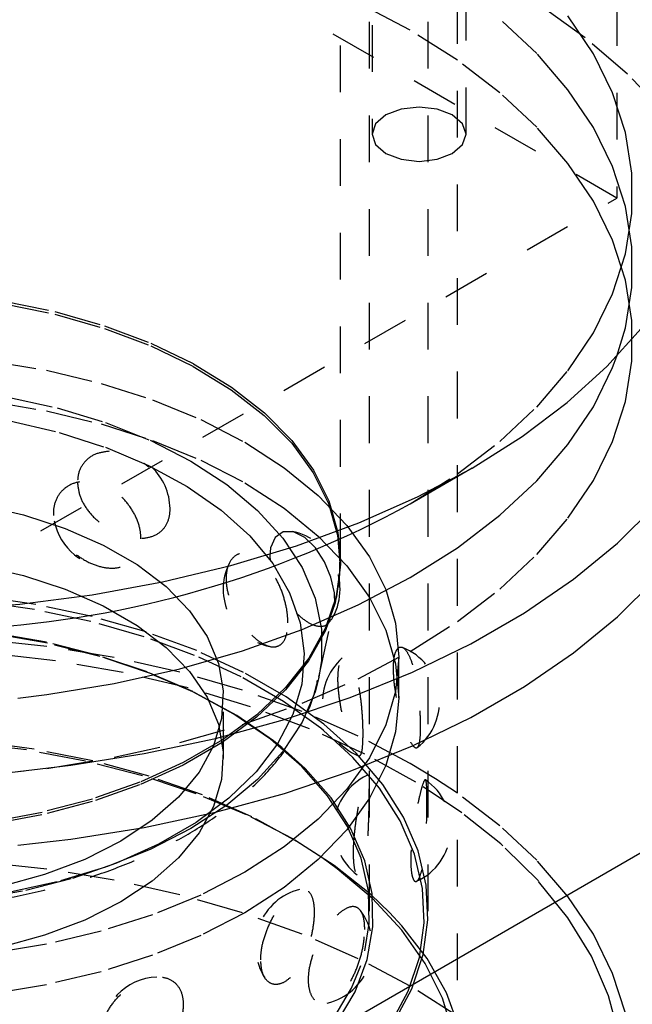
# Model space of a CAD drawing. Header units: inches. Extents: x 1907 to 2452, y -210 to -54.
# Tile 476 of 656: x 2007.3 to 2008.61, y -200.56 to -198.46. Entities that reach past the tile are written whole.
import ezdxf

# ---------------------------------------------------------------- set-up
doc = ezdxf.new("R2010")
doc.units = ezdxf.units.IN
doc.header["$LTSCALE"] = 0.5
doc.header["$MEASUREMENT"] = 0
doc.linetypes.add('HIDDEN', pattern=[0.225, 0.15, -0.075])
doc.layers.add('SID-M-H', color=4, linetype='HIDDEN')
doc.layers.add('SID-M-S', color=105, linetype='Continuous')

msp = doc.modelspace()

# ---------------------------------------------------------------- linework, layer by layer
at = {"layer": 'SID-M-H'}
for p, q in [((2008.04564, -200.36082), (2008.04564, -196.08683)), ((2007.98314, -199.61138), (2007.98314, -196.2941)), ((2008.23314, -200.70815), (2008.23314, -196.30087)), ((2008.17064, -200.36082), (2008.17064, -196.52447)), ((2008.05083, -197.06788), (2008.05083, -198.70096)), ((2008.25183, -198.70096), (2008.25183, -197.06788)), ((2008.57413, -197.61246), (2008.57413, -198.83728)), ((2008.57413, -198.83728), (2007.15991, -198.02087)), ((2008.13219, -198.4791), (2008.02126, -198.42073)), ((2008.50618, -198.49492), (2008.40412, -198.42173)), ((2008.5239, -198.52913), (2008.46968, -198.44833)), ((2008.40277, -198.52836), (2008.32376, -198.45469)), ((2008.23331, -198.54314), (2008.13219, -198.4791)), ((2008.59697, -198.5729), (2008.50618, -198.49492)), ((2008.46968, -198.60593), (2008.40277, -198.52836)), ((2008.56498, -198.61247), (2008.5239, -198.52913)), ((2008.32376, -198.61228), (2008.23331, -198.54314)), ((2008.67581, -198.6551), (2008.59697, -198.5729)), ((2008.40277, -198.68595), (2008.32376, -198.61228)), ((2008.5239, -198.68672), (2008.46968, -198.60593)), ((2008.59256, -198.69765), (2008.56498, -198.61247)), ((2008.08027, -198.65994), (2008.05848, -198.67876)), ((2008.11287, -198.64736), (2008.08027, -198.65994)), ((2008.15133, -198.64294), (2008.11287, -198.64736)), ((2008.18979, -198.64736), (2008.15133, -198.64294)), ((2008.2224, -198.65994), (2008.18979, -198.64736)), ((2008.24418, -198.67876), (2008.2224, -198.65994)), ((2008.05848, -198.67876), (2008.05083, -198.70096)), ((2008.25183, -198.70096), (2008.24418, -198.67876)), ((2008.05083, -198.70096), (2008.05848, -198.72316)), ((2008.24418, -198.72316), (2008.25183, -198.70096)), ((2008.46968, -198.76352), (2008.40277, -198.68595)), ((2008.56498, -198.77006), (2008.5239, -198.68672)), ((2008.6064, -198.78392), (2008.59256, -198.69765)), ((2008.05848, -198.72316), (2008.08027, -198.74199)), ((2008.2224, -198.74199), (2008.24418, -198.72316)), ((2008.08027, -198.74199), (2008.11287, -198.75456)), ((2008.18979, -198.75456), (2008.2224, -198.74199)), ((2008.11287, -198.75456), (2008.15133, -198.75898)), ((2008.15133, -198.75898), (2008.18979, -198.75456)), ((2008.5239, -198.84432), (2008.46968, -198.76352)), ((2008.59256, -198.85524), (2008.56498, -198.77006)), ((2008.6064, -198.87057), (2008.6064, -198.78392)), ((1999.02876, -204.3477), (2008.57413, -198.83728)), ((2008.56498, -198.92766), (2008.5239, -198.84432)), ((2008.6064, -198.94152), (2008.59256, -198.85524)), ((2008.59256, -198.95685), (2008.6064, -198.87057)), ((2008.59256, -199.01283), (2008.56498, -198.92766)), ((2008.6064, -199.02817), (2008.6064, -198.94152)), ((2008.56498, -199.04203), (2008.59256, -198.95685)), ((2008.6064, -199.09911), (2008.59256, -199.01283)), ((2008.59256, -199.11444), (2008.6064, -199.02817)), ((2007.26099, -199.05683), (2007.37266, -199.07969)), ((2008.5239, -199.12537), (2008.56498, -199.04203)), ((2007.26082, -199.06274), (2007.37242, -199.08559)), ((2007.37266, -199.07969), (2007.47885, -199.11002)), ((2007.37242, -199.08559), (2007.47856, -199.1159)), ((2008.6064, -199.18576), (2008.6064, -199.09911)), ((2007.47856, -199.1159), (2007.57774, -199.15324)), ((2007.47885, -199.11002), (2007.57809, -199.14738)), ((2008.57434, -199.17517), (2008.59256, -199.11444)), ((2008.46968, -199.20616), (2008.5239, -199.12537)), ((2007.57774, -199.15324), (2007.66857, -199.19709)), ((2007.57809, -199.14738), (2007.66898, -199.19126)), ((2007.23347, -199.18516), (2007.3547, -199.20533)), ((2008.59256, -199.27204), (2008.6064, -199.18576)), ((2007.3547, -199.20533), (2007.47126, -199.2332)), ((2007.66857, -199.19709), (2007.74978, -199.24684)), ((2007.66898, -199.19126), (2007.75024, -199.24104)), ((2008.40277, -199.28373), (2008.46968, -199.20616)), ((2007.47126, -199.2332), (2007.58167, -199.26843)), ((2007.74978, -199.24684), (2007.82023, -199.30178)), ((2007.75024, -199.24104), (2007.82073, -199.29601)), ((2007.26923, -199.26175), (2007.37781, -199.28552)), ((2007.58167, -199.26843), (2007.68456, -199.31057)), ((2007.23347, -199.27172), (2007.3547, -199.29188)), ((2007.3547, -199.29188), (2007.47126, -199.31975)), ((2007.37781, -199.28552), (2007.48064, -199.31668)), ((2008.32376, -199.3574), (2008.40277, -199.28373)), ((2008.56498, -199.35721), (2008.59256, -199.27204)), ((2007.68456, -199.31057), (2007.77863, -199.3591)), ((2007.82023, -199.30178), (2007.87893, -199.36115)), ((2007.82073, -199.29601), (2007.87946, -199.35542)), ((2007.27642, -199.31318), (2007.38173, -199.33781)), ((2007.47126, -199.31975), (2007.58167, -199.35498)), ((2007.48064, -199.31668), (2007.57621, -199.35476)), ((2007.38173, -199.33781), (2007.481, -199.36973)), ((2007.57621, -199.35476), (2007.66313, -199.39921)), ((2007.58167, -199.35498), (2007.68456, -199.39712)), ((2007.481, -199.36973), (2007.57272, -199.40845)), ((2007.77863, -199.3591), (2007.8627, -199.41341)), ((2007.87893, -199.36115), (2007.92505, -199.42411)), ((2007.87946, -199.35542), (2007.92561, -199.41841)), ((2008.23331, -199.42655), (2008.32376, -199.3574)), ((2008.5239, -199.44055), (2008.56498, -199.35721)), ((2007.68456, -199.39712), (2007.77863, -199.44565)), ((2007.57272, -199.40845), (2007.6555, -199.45339)), ((2007.66313, -199.39921), (2007.74014, -199.44939)), ((2007.8627, -199.41341), (2007.9357, -199.4728)), ((2007.92505, -199.42411), (2007.95795, -199.48977)), ((2007.92561, -199.41841), (2007.95853, -199.48412)), ((2008.13237, -199.49047), (2008.23331, -199.42655)), ((2007.6555, -199.45339), (2007.72809, -199.50385)), ((2007.74014, -199.44939), (2007.8061, -199.50456)), ((2007.77863, -199.44565), (2007.8627, -199.49996)), ((2008.46968, -199.52135), (2008.5239, -199.44055)), ((2007.9357, -199.4728), (2007.99673, -199.53654)), ((2007.21002, -199.4922), (2007.30525, -199.51388)), ((2007.8627, -199.49996), (2007.9357, -199.55936)), ((2007.95795, -199.48977), (2007.97717, -199.55722)), ((2007.95853, -199.48412), (2007.97776, -199.55161)), ((2007.30525, -199.51388), (2007.39448, -199.54285)), ((2007.72809, -199.50385), (2007.78939, -199.55908)), ((2007.8061, -199.50456), (2007.86007, -199.56392)), ((2008.40277, -199.59891), (2008.46968, -199.52135)), ((2007.39448, -199.54285), (2007.47604, -199.57855)), ((2007.99673, -199.53654), (2008.04501, -199.60383)), ((2007.78939, -199.55908), (2007.83846, -199.61824)), ((2007.84352, -199.5626), (2007.83379, -199.58446)), ((2007.86077, -199.55058), (2007.84352, -199.5626)), ((2007.86007, -199.56392), (2007.90125, -199.62661)), ((2007.88308, -199.55049), (2007.86077, -199.55058)), ((2007.90719, -199.56251), (2007.88308, -199.55049)), ((2007.92991, -199.58483), (2007.90719, -199.56251)), ((2007.9357, -199.55936), (2007.99673, -199.6231)), ((2007.97717, -199.55722), (2007.98243, -199.62551)), ((2007.97776, -199.55161), (2007.98314, -199.61138)), ((2007.47604, -199.57855), (2007.54842, -199.62034)), ((2007.83379, -199.58446), (2007.83204, -199.60209)), ((2007.94886, -199.61431), (2007.92991, -199.58483)), ((2007.83204, -199.60209), (2007.83323, -199.61097)), ((2008.04501, -199.60383), (2008.07993, -199.67381)), ((2008.32376, -199.67258), (2008.40277, -199.59891)), ((2007.21002, -199.62203), (2007.30525, -199.64371)), ((2007.54842, -199.62034), (2007.61027, -199.66742)), ((2007.83846, -199.61824), (2007.87457, -199.68044)), ((2007.90125, -199.62661), (2007.92904, -199.6917)), ((2007.96257, -199.64736), (2007.94886, -199.61431)), ((2007.98303, -199.61994), (2007.97426, -199.68815)), ((2007.98243, -199.62551), (2007.97474, -199.68889)), ((2007.98314, -199.61138), (2007.98303, -199.61994)), ((2007.99673, -199.6231), (2008.04501, -199.69038)), ((2007.30525, -199.64371), (2007.39448, -199.67268)), ((2007.97029, -199.68055), (2007.96257, -199.64736)), ((2007.61027, -199.66742), (2007.66044, -199.71893)), ((2007.3317, -199.70548), (2007.20692, -199.68757)), ((2007.39448, -199.67268), (2007.47604, -199.70838)), ((2007.87457, -199.68044), (2007.89717, -199.74472)), ((2007.93729, -199.86097), (2007.97474, -199.68889)), ((2007.97426, -199.68815), (2007.95157, -199.75528)), ((2007.97129, -199.70475), (2007.97029, -199.68055)), ((2007.97474, -199.68889), (2007.97366, -199.69368)), ((2008.04501, -199.69038), (2008.07993, -199.76037)), ((2008.07993, -199.67381), (2008.10106, -199.74561)), ((2008.23331, -199.74173), (2008.32376, -199.67258)), ((2007.32939, -199.71626), (2007.20543, -199.69846)), ((2007.45239, -199.73108), (2007.3317, -199.70548)), ((2007.47604, -199.70838), (2007.54842, -199.75017)), ((2007.92904, -199.6917), (2007.94304, -199.75825)), ((2007.97168, -199.70179), (2007.95099, -199.76078)), ((2007.97366, -199.69368), (2007.97168, -199.70179)), ((2007.44928, -199.74168), (2007.32939, -199.71626)), ((2007.56758, -199.76406), (2007.45239, -199.73108)), ((2007.66044, -199.71893), (2007.698, -199.7739)), ((2007.5637, -199.77445), (2007.44928, -199.74168)), ((2007.54842, -199.75017), (2007.61027, -199.79725)), ((2007.89717, -199.74472), (2007.90591, -199.81013)), ((2008.10106, -199.74561), (2008.10814, -199.81833)), ((2008.13219, -199.80577), (2008.23331, -199.74173)), ((2007.35444, -199.78612), (2007.23854, -199.76543)), ((2007.3572, -199.78829), (2007.24044, -199.76745)), ((2007.67133, -199.81416), (2007.5637, -199.77445)), ((2007.67592, -199.80404), (2007.56758, -199.76406)), ((2007.698, -199.7739), (2007.72223, -199.83132)), ((2007.95099, -199.76078), (2007.91474, -199.82585)), ((2007.95157, -199.75528), (2007.9153, -199.82039)), ((2007.94304, -199.75825), (2007.94304, -199.82528)), ((2008.07993, -199.76037), (2008.10106, -199.83217)), ((2007.35518, -199.79498), (2007.20764, -199.77905)), ((2007.4655, -199.8143), (2007.35444, -199.78612)), ((2007.49955, -199.81869), (2007.35518, -199.79498)), ((2007.46908, -199.81668), (2007.3572, -199.78829)), ((2007.37426, -199.82587), (2007.22678, -199.80867)), ((2007.57027, -199.84961), (2007.4655, -199.8143)), ((2007.57463, -199.85225), (2007.46908, -199.81668)), ((2007.61027, -199.79725), (2007.66044, -199.84876)), ((2007.77088, -199.86035), (2007.67133, -199.81416)), ((2007.77614, -199.85054), (2007.67592, -199.80404)), ((2007.90591, -199.81013), (2007.90066, -199.87565)), ((2008.02126, -199.86414), (2008.13219, -199.80577)), ((2007.51831, -199.85096), (2007.37426, -199.82587)), ((2007.63951, -199.84999), (2007.49955, -199.81869)), ((2007.72223, -199.83132), (2007.7327, -199.8901)), ((2007.91474, -199.82585), (2007.8654, -199.88799)), ((2007.9153, -199.82039), (2007.86593, -199.88257)), ((2007.94304, -199.82528), (2007.93729, -199.86097)), ((2008.10814, -199.81833), (2008.10106, -199.89105)), ((2008.10106, -199.83217), (2008.10814, -199.90488)), ((2008.10814, -199.90488), (2008.10814, -199.81833)), ((2007.65765, -199.88373), (2007.51831, -199.85096)), ((2007.66739, -199.89157), (2007.57027, -199.84961)), ((2007.67246, -199.89453), (2007.57463, -199.85225)), ((2007.77387, -199.88861), (2007.63951, -199.84999)), ((2007.66044, -199.84876), (2007.698, -199.90373)), ((2007.86706, -199.90303), (2007.77614, -199.85054)), ((2007.86119, -199.91249), (2007.77088, -199.86035)), ((2007.90066, -199.87565), (2007.88151, -199.94031)), ((2007.90148, -199.91636), (2008.02126, -199.86414)), ((2007.9359, -199.86711), (2007.92904, -199.89183)), ((2007.93729, -199.86097), (2007.9359, -199.86711)), ((2007.79106, -199.92388), (2007.65765, -199.88373)), ((2007.75559, -199.93966), (2007.66739, -199.89157)), ((2007.76131, -199.94297), (2007.67246, -199.89453)), ((2007.7327, -199.8901), (2007.72921, -199.94916)), ((2007.90148, -199.93423), (2007.77387, -199.88861)), ((2007.8654, -199.88799), (2007.80368, -199.94633)), ((2007.86593, -199.88257), (2007.80417, -199.94094)), ((2007.92904, -199.89183), (2007.90125, -199.95692)), ((2008.10106, -199.89105), (2008.07993, -199.96285)), ((2007.698, -199.90373), (2007.72223, -199.96115)), ((2007.73314, -200.03471), (2007.73314, -199.90488)), ((2007.77387, -199.96197), (2007.90148, -199.91636)), ((2007.94122, -199.96996), (2007.86119, -199.91249)), ((2007.94761, -199.96088), (2007.86706, -199.90303)), ((2008.10814, -199.90488), (2008.10106, -199.9776)), ((2007.80417, -199.94094), (2007.73089, -199.99469)), ((2007.83371, -199.99324), (2007.75559, -199.93966)), ((2007.84002, -199.99694), (2007.76131, -199.94297)), ((2007.91738, -199.97108), (2007.79106, -199.92388)), ((2007.88151, -199.94031), (2007.84873, -200.00312)), ((2008.02126, -199.98644), (2007.90148, -199.93423)), ((2007.63951, -200.00059), (2007.77387, -199.96197)), ((2007.72921, -199.94916), (2007.71181, -200.00739)), ((2007.72223, -199.96115), (2007.7327, -200.01993)), ((2007.80368, -199.94633), (2007.73045, -200.00004)), ((2007.90125, -199.95692), (2007.86007, -200.01961)), ((2008.01686, -200.02342), (2007.94761, -199.96088)), ((2008.07993, -199.96285), (2008.04501, -200.03283)), ((2008.03548, -200.02489), (2007.91738, -199.97108)), ((2007.94691, -199.97458), (2007.94122, -199.96996)), ((2008.01001, -200.03209), (2007.94691, -199.97458)), ((2008.10106, -199.9776), (2008.07993, -200.0494)), ((2007.31184, -200.01631), (2007.18181, -200.00035)), ((2007.32804, -200.01455), (2007.19838, -199.99732)), ((2007.49955, -200.0319), (2007.63951, -200.00059)), ((2007.73045, -200.00004), (2007.64672, -200.04838)), ((2007.73089, -199.99469), (2007.64711, -200.04305)), ((2007.84873, -200.00312), (2007.80284, -200.06312)), ((2007.90075, -200.05161), (2007.83371, -199.99324)), ((2007.85782, -200.01108), (2007.84002, -199.99694)), ((2008.13219, -200.04482), (2008.02126, -199.98644)), ((2007.43827, -200.04002), (2007.31184, -200.01631)), ((2007.4538, -200.03965), (2007.32804, -200.01455)), ((2007.71181, -200.00739), (2007.68085, -200.06372)), ((2007.7327, -200.01993), (2007.72921, -200.07899)), ((2007.86007, -200.01961), (2007.8061, -200.07897)), ((2007.90755, -200.05574), (2007.85782, -200.01108)), ((2008.07399, -200.08992), (2008.01686, -200.02342)), ((2008.14434, -200.08485), (2008.03548, -200.02489)), ((2007.35518, -200.05561), (2007.49955, -200.0319)), ((2007.55971, -200.07124), (2007.43827, -200.04002)), ((2007.57422, -200.07231), (2007.4538, -200.03965)), ((2007.64672, -200.04838), (2007.55367, -200.09066)), ((2007.64711, -200.04305), (2007.55401, -200.08536)), ((2008.04501, -200.03283), (2007.99673, -200.10012)), ((2008.06676, -200.09815), (2008.01001, -200.03209)), ((2008.18674, -200.07788), (2008.13219, -200.04482)), ((2007.20764, -200.07153), (2007.35518, -200.05561)), ((2007.68085, -200.06372), (2007.63688, -200.11708)), ((2007.80284, -200.06312), (2007.74451, -200.11942)), ((2007.95583, -200.11401), (2007.90075, -200.05161)), ((2007.96303, -200.11861), (2007.90755, -200.05574)), ((2008.07993, -200.0494), (2008.04501, -200.11938)), ((2007.55367, -200.09066), (2007.45262, -200.12629)), ((2007.55401, -200.08536), (2007.4529, -200.12101)), ((2007.67483, -200.10961), (2007.55971, -200.07124)), ((2007.68794, -200.11219), (2007.57422, -200.07231)), ((2007.72921, -200.07899), (2007.71181, -200.13722)), ((2007.8061, -200.07897), (2007.74014, -200.13414)), ((2008.11833, -200.1596), (2008.07399, -200.08992)), ((2008.24299, -200.15044), (2008.14434, -200.08485)), ((2008.23331, -200.10885), (2008.18674, -200.07788)), ((2007.78238, -200.15471), (2007.67483, -200.10961)), ((2007.79368, -200.15881), (2007.68794, -200.11219)), ((2007.99673, -200.10012), (2007.9357, -200.16386)), ((2008.1108, -200.16736), (2008.06676, -200.09815)), ((2008.32376, -200.178), (2008.23331, -200.10885)), ((2007.45262, -200.12629), (2007.34498, -200.15477)), ((2007.4529, -200.12101), (2007.34519, -200.14951)), ((2007.63688, -200.11708), (2007.58074, -200.1665)), ((2007.74451, -200.11942), (2007.67465, -200.17115)), ((2007.99822, -200.17962), (2007.95583, -200.11401)), ((2008.00574, -200.18471), (2007.96303, -200.11861)), ((2008.04501, -200.11938), (2007.99673, -200.18667)), ((2007.34519, -200.14951), (2007.2324, -200.17045)), ((2007.74014, -200.13414), (2007.66313, -200.18432)), ((2007.71181, -200.13722), (2007.68085, -200.19355)), ((2008.32608, -200.21708), (2008.24299, -200.15044)), ((2007.34498, -200.15477), (2007.23225, -200.1757)), ((2007.58074, -200.1665), (2007.51347, -200.21104)), ((2007.67465, -200.17115), (2007.5943, -200.21753)), ((2007.88116, -200.20606), (2007.78238, -200.15471)), ((2007.89024, -200.21166), (2007.79368, -200.15881)), ((2007.9357, -200.16386), (2007.8627, -200.22325)), ((2008.14163, -200.23892), (2008.1108, -200.16736)), ((2008.14936, -200.23163), (2008.11833, -200.1596)), ((2007.66313, -200.18432), (2007.57621, -200.22877)), ((2007.68085, -200.19355), (2007.63688, -200.24691)), ((2007.99673, -200.18667), (2007.9357, -200.25041)), ((2008.02738, -200.2476), (2007.99822, -200.17962)), ((2008.03512, -200.25319), (2008.00574, -200.18471)), ((2008.40277, -200.25167), (2008.32376, -200.178)), ((2007.51347, -200.21104), (2007.43632, -200.24987)), ((2007.97011, -200.26309), (2007.88116, -200.20606)), ((2007.94333, -200.24613), (2007.89024, -200.21166)), ((2008.33057, -200.22106), (2008.32608, -200.21708)), ((2007.57621, -200.22877), (2007.48064, -200.26685)), ((2007.5943, -200.21753), (2007.50469, -200.25786)), ((2007.8627, -200.22325), (2007.77863, -200.27756)), ((2008.16672, -200.30518), (2008.14936, -200.23163)), ((2008.40631, -200.29611), (2008.33057, -200.22106)), ((2007.35518, -200.27061), (2007.20764, -200.25469)), ((2007.43632, -200.24987), (2007.35072, -200.28228)), ((2007.50469, -200.25786), (2007.40718, -200.29153)), ((2007.63688, -200.24691), (2007.58074, -200.29633)), ((2007.9357, -200.25041), (2007.8627, -200.30981)), ((2007.97652, -200.27013), (2007.94333, -200.24613)), ((2008.04293, -200.31706), (2008.02738, -200.2476)), ((2008.05078, -200.32316), (2008.03512, -200.25319)), ((2008.15887, -200.31198), (2008.14163, -200.23892)), ((2008.46968, -200.32924), (2008.40277, -200.25167)), ((2007.49955, -200.29432), (2007.35518, -200.27061)), ((2007.48064, -200.26685), (2007.37781, -200.29801)), ((2007.77863, -200.27756), (2007.68456, -200.32609)), ((2008.04825, -200.32518), (2007.97011, -200.26309)), ((2008.05154, -200.33357), (2007.97652, -200.27013)), ((2007.35072, -200.28228), (2007.25828, -200.30766)), ((2007.37781, -200.29801), (2007.26923, -200.32178)), ((2007.40718, -200.29153), (2007.30323, -200.31803)), ((2007.63951, -200.32562), (2007.49955, -200.29432)), ((2007.58074, -200.29633), (2007.51347, -200.34087)), ((2008.46954, -200.37493), (2008.40631, -200.29611)), ((2007.30323, -200.31803), (2007.19443, -200.33695)), ((2007.8627, -200.30981), (2007.77863, -200.36411)), ((2008.04466, -200.38708), (2008.04293, -200.31706)), ((2008.16233, -200.38569), (2008.15887, -200.31198)), ((2008.1702, -200.37938), (2008.16672, -200.30518)), ((2007.51347, -200.34087), (2007.43632, -200.3797)), ((2007.68456, -200.32609), (2007.58167, -200.36823)), ((2007.77387, -200.36425), (2007.63951, -200.32562)), ((2008.08821, -200.36317), (2008.04825, -200.32518)), ((2008.05253, -200.39371), (2008.05078, -200.32316)), ((2008.11446, -200.40125), (2008.05154, -200.33357)), ((2008.5239, -200.41003), (2008.46968, -200.32924)), ((2007.77863, -200.36411), (2007.68456, -200.41264)), ((2007.90148, -200.40986), (2007.77387, -200.36425)), ((2008.11472, -200.39164), (2008.08821, -200.36317)), ((2007.43632, -200.3797), (2007.35072, -200.41211)), ((2007.58167, -200.36823), (2007.47126, -200.40346)), ((2008.15977, -200.45336), (2008.1702, -200.37938)), ((2008.51971, -200.45682), (2008.46954, -200.37493)), ((2007.47126, -200.40346), (2007.3547, -200.43133)), ((2008.03552, -200.44526), (2008.04466, -200.38708)), ((2008.04033, -200.46391), (2008.05253, -200.39371)), ((2008.16455, -200.47241), (2008.11446, -200.40125)), ((2008.16879, -200.46174), (2008.11472, -200.39164)), ((2008.15197, -200.45918), (2008.16233, -200.38569)), ((2007.35072, -200.41211), (2007.25828, -200.43749)), ((2007.68456, -200.41264), (2007.58167, -200.45479)), ((2008.02126, -200.46208), (2007.90148, -200.40986)), ((2008.56498, -200.49337), (2008.5239, -200.41003)), ((2007.3547, -200.43133), (2007.23347, -200.4515)), ((2007.58167, -200.45479), (2007.47126, -200.49002)), ((2008.01436, -200.53285), (2008.04033, -200.46391)), ((2008.13219, -200.52045), (2008.02126, -200.46208)), ((2008.1279, -200.53159), (2008.15197, -200.45918)), ((2008.13554, -200.52626), (2008.15977, -200.45336)), ((2008.20986, -200.53473), (2008.16879, -200.46174)), ((2008.55637, -200.54106), (2008.51971, -200.45682)), ((2007.47126, -200.49002), (2007.3547, -200.51789)), ((2008.00677, -200.5252), (2008.02661, -200.47638)), ((2008.20127, -200.54624), (2008.16455, -200.47241)), ((2008.59256, -200.57855), (2008.56498, -200.49337)), ((2007.3547, -200.51789), (2007.23347, -200.53805)), ((2007.96764, -200.59149), (2008.00677, -200.5252)), ((2007.97493, -200.59963), (2008.01436, -200.53285)), ((2008.0904, -200.60208), (2008.1279, -200.53159)), ((2008.0978, -200.59722), (2008.13554, -200.52626)), ((2008.23331, -200.58449), (2008.13219, -200.52045)), ((2008.22418, -200.6219), (2008.20127, -200.54624)), ((2008.2375, -200.60979), (2008.20986, -200.53473)), ((2008.57921, -200.62691), (2008.55637, -200.54106))]:
    msp.add_line(p, q, dxfattribs=at)
for centre, start, end in [((2007.49388, -199.50279), 1.00493, 92.50266), ((2007.49388, -199.50279), 191.1655, 270.32701), ((2007.85743, -199.67274), 328.43752, 79.69901), ((2007.85743, -199.67274), 154.04724, 258.41582), ((2008.0698, -199.91337), 308.44538, 68.26564), ((2008.0698, -199.91337), 131.35804, 247.23273), ((2008.09429, -200.18305), 116.0931, 232.92351), ((2008.09429, -200.18305), 294.50385, 55.52675), ((2007.92664, -200.43517), 104.28341, 212.68311), ((2007.92664, -200.43517), 283.12581, 37.43462), ((2007.59586, -200.62613), 92.4093, 180)]:
    msp.add_arc(centre, 0.125, start, end, dxfattribs=at)
for points, knots in [([(2007.48844, -199.37822), (2007.47838, -199.37957), (2007.45782, -199.38233), (2007.43487, -199.40004), (2007.42257, -199.42203), (2007.42136, -199.43804), (2007.4209, -199.44421)], [0, 0, 0, 0, 0.269988, 0.5521157, 0.8274859, 1, 1, 1, 1]), ([(2007.4209, -199.44421), (2007.42201, -199.45422), (2007.42422, -199.47424), (2007.44133, -199.50426), (2007.46639, -199.53056), (2007.49783, -199.55096), (2007.53199, -199.56313), (2007.56487, -199.56531), (2007.59241, -199.55681), (2007.61141, -199.53843), (2007.6201, -199.51246), (2007.61818, -199.48195), (2007.60607, -199.45054), (2007.58735, -199.42284), (2007.57067, -199.40984), (2007.56342, -199.4042)], [0, 0, 0, 0, 0.0765535, 0.1530735, 0.230348, 0.3095612, 0.3905144, 0.4723429, 0.5538644, 0.6339505, 0.7119984, 0.7883539, 0.8642103, 0.9409639, 1, 1, 1, 1]), ([(2007.55676, -199.56516), (2007.55575, -199.5749), (2007.55372, -199.5944), (2007.53775, -199.6155), (2007.51398, -199.6274), (2007.48439, -199.62879), (2007.45282, -199.62035), (2007.42256, -199.60345), (2007.39658, -199.57974), (2007.37764, -199.55109), (2007.36824, -199.51999), (2007.37016, -199.48975), (2007.38359, -199.46425), (2007.40678, -199.44712), (2007.43629, -199.44073), (2007.46806, -199.44558), (2007.49846, -199.46059), (2007.52477, -199.48387), (2007.54456, -199.51294), (2007.5552, -199.54141), (2007.55631, -199.55831), (2007.55676, -199.56516)], [0, 0, 0, 0, 0.0554579, 0.1109395, 0.1658403, 0.2192081, 0.2711117, 0.3223399, 0.3739729, 0.4268563, 0.4812619, 0.5368274, 0.5927419, 0.6480375, 0.7019377, 0.7542614, 0.8055938, 0.8569812, 0.9093952, 0.9633154, 1, 1, 1, 1]), ([(2007.87093, -199.74448), (2007.87027, -199.75402), (2007.86895, -199.77311), (2007.85845, -199.79096), (2007.84251, -199.79799), (2007.82219, -199.79326), (2007.79994, -199.77821), (2007.77811, -199.75492), (2007.75898, -199.72567), (2007.74481, -199.69296), (2007.73772, -199.65984), (2007.73917, -199.63001), (2007.74929, -199.6074), (2007.76653, -199.59523), (2007.78808, -199.59511), (2007.81075, -199.60663), (2007.83192, -199.62797), (2007.84979, -199.65668), (2007.86295, -199.68979), (2007.86992, -199.72042), (2007.87064, -199.73755), (2007.87093, -199.74448)], [0, 0, 0, 0, 0.0554579, 0.1109395, 0.1658403, 0.2192081, 0.2711117, 0.3223399, 0.3739729, 0.4268563, 0.4812619, 0.5368274, 0.5927419, 0.6480375, 0.7019377, 0.7542614, 0.8055938, 0.8569812, 0.9093952, 0.9633154, 1, 1, 1, 1]), ([(2007.97047, -199.70259), (2007.97508, -199.68472), (2007.98258, -199.65565), (2007.98184, -199.62614), (2007.98156, -199.61479)], [0, 0, 0, 0, 0.6150504, 1, 1, 1, 1]), ([(2007.88902, -199.72397), (2007.89696, -199.73094), (2007.91304, -199.74506), (2007.93561, -199.75326), (2007.95341, -199.75172), (2007.96018, -199.74189), (2007.96309, -199.73766)], [0, 0, 0, 0, 0.26170636, 0.53000709, 0.79730104, 1, 1, 1, 1]), ([(2008.09639, -199.84286), (2008.09681, -199.85326), (2008.09764, -199.87407), (2008.10394, -199.9101), (2008.11271, -199.9451), (2008.12298, -199.97622), (2008.13314, -199.99978), (2008.14188, -200.01266), (2008.14839, -200.01291), (2008.15242, -200.00045), (2008.15414, -199.97714), (2008.15376, -199.94609), (2008.15134, -199.91078), (2008.14676, -199.8747), (2008.13987, -199.84146), (2008.13083, -199.81485), (2008.12039, -199.79838), (2008.10999, -199.79437), (2008.10157, -199.80344), (2008.09702, -199.82129), (2008.09656, -199.83686), (2008.09639, -199.84286)], [0, 0, 0, 0, 0.0520028, 0.1039827, 0.1564753, 0.2102848, 0.2652762, 0.3208623, 0.3762398, 0.4306423, 0.4836601, 0.5355284, 0.5870576, 0.6391963, 0.6925647, 0.7472181, 0.8026932, 0.8582301, 0.9130199, 0.9664974, 1, 1, 1, 1]), ([(2008.0316, -199.98207), (2008.03141, -199.99151), (2008.03102, -200.01039), (2008.02781, -200.02656), (2008.02245, -200.03097), (2008.01491, -200.02282), (2008.00583, -200.00392), (2007.99619, -199.97677), (2007.98722, -199.94408), (2007.98029, -199.90878), (2007.97672, -199.87435), (2007.97746, -199.84479), (2007.98251, -199.82404), (2007.99083, -199.81501), (2008.00069, -199.81874), (2008.01034, -199.83423), (2008.0186, -199.85918), (2008.02495, -199.89086), (2008.02921, -199.92611), (2008.0313, -199.95785), (2008.03151, -199.97509), (2008.0316, -199.98207)], [0, 0, 0, 0, 0.0554579, 0.1109395, 0.1658403, 0.2192081, 0.2711117, 0.3223399, 0.3739729, 0.4268563, 0.4812619, 0.5368274, 0.5927419, 0.6480375, 0.7019377, 0.7542614, 0.8055938, 0.8569812, 0.9093952, 0.9633154, 1, 1, 1, 1]), ([(2006.03522, -199.88294), (2006.03582, -199.88588), (2006.04082, -199.91054), (2006.06188, -199.95551), (2006.09874, -200.01676), (2006.14826, -200.0749), (2006.20842, -200.1294), (2006.27887, -200.17944), (2006.35852, -200.22434), (2006.44627, -200.26349), (2006.5409, -200.2964), (2006.64117, -200.32271), (2006.74577, -200.34211), (2006.85338, -200.35439), (2006.96262, -200.35941), (2007.07212, -200.35712), (2007.18048, -200.34755), (2007.28634, -200.3308), (2007.38835, -200.30706), (2007.48524, -200.27659), (2007.57578, -200.23971), (2007.65879, -200.1968), (2007.7332, -200.14831), (2007.79791, -200.09476), (2007.85211, -200.0368), (2007.89426, -199.97513), (2007.92243, -199.91838), (2007.931, -199.88176), (2007.93436, -199.86742)], [0, 0, 0, 0, 0.0052882, 0.0443334, 0.0837293, 0.1235635, 0.163772, 0.20422, 0.2447797, 0.2853578, 0.3259087, 0.3664218, 0.4068993, 0.4473492, 0.4877828, 0.5282123, 0.5686491, 0.6091033, 0.6495883, 0.6901167, 0.7307, 0.7713449, 0.8120485, 0.8527848, 0.8934687, 0.9339739, 0.9741371, 1, 1, 1, 1]), ([(2008.01098, -200.23685), (2008.01128, -200.2463), (2008.0119, -200.26521), (2008.01653, -200.28155), (2008.02269, -200.28606), (2008.02923, -200.27778), (2008.03489, -200.25847), (2008.03911, -200.23065), (2008.04185, -200.1972), (2008.04334, -200.16123), (2008.04393, -200.12643), (2008.04382, -200.09695), (2008.04293, -200.07671), (2008.04089, -200.06845), (2008.03735, -200.07295), (2008.03231, -200.08902), (2008.02625, -200.11424), (2008.01998, -200.14592), (2008.0146, -200.18103), (2008.01145, -200.21265), (2008.01111, -200.22987), (2008.01098, -200.23685)], [0, 0, 0, 0, 0.0554579, 0.1109395, 0.1658403, 0.2192081, 0.2711117, 0.3223399, 0.3739729, 0.4268563, 0.4812619, 0.5368274, 0.5927419, 0.6480375, 0.7019377, 0.7542614, 0.8055938, 0.8569812, 0.9093952, 0.9633154, 1, 1, 1, 1]), ([(2008.16825, -200.12488), (2008.16818, -200.13533), (2008.16804, -200.15622), (2008.16673, -200.19286), (2008.16425, -200.22863), (2008.16018, -200.26051), (2008.15448, -200.28462), (2008.14768, -200.29774), (2008.14093, -200.29796), (2008.13569, -200.28535), (2008.13313, -200.26194), (2008.13371, -200.23091), (2008.13718, -200.19574), (2008.14277, -200.15978), (2008.14942, -200.12651), (2008.15595, -200.09959), (2008.16136, -200.0825), (2008.16512, -200.07768), (2008.16727, -200.08598), (2008.16814, -200.10338), (2008.16822, -200.1189), (2008.16825, -200.12488)], [0, 0, 0, 0, 0.0520028, 0.1039827, 0.1564753, 0.2102848, 0.2652762, 0.3208623, 0.3762398, 0.4306423, 0.4836601, 0.5355284, 0.5870576, 0.6391963, 0.6925647, 0.7472181, 0.8026932, 0.8582301, 0.9130199, 0.9664974, 1, 1, 1, 1]), ([(2007.81263, -200.46475), (2007.81339, -200.47434), (2007.8149, -200.4935), (2007.82657, -200.51185), (2007.84317, -200.51915), (2007.86267, -200.51407), (2007.88208, -200.49783), (2007.89945, -200.47267), (2007.91342, -200.44126), (2007.92308, -200.40666), (2007.92771, -200.3725), (2007.92677, -200.34289), (2007.9201, -200.32173), (2007.90805, -200.31174), (2007.89173, -200.3138), (2007.87288, -200.32693), (2007.85354, -200.34904), (2007.83573, -200.37776), (2007.82164, -200.41049), (2007.81379, -200.44075), (2007.81296, -200.45784), (2007.81263, -200.46475)], [0, 0, 0, 0, 0.0554579, 0.1109395, 0.1658403, 0.2192081, 0.2711117, 0.3223399, 0.3739729, 0.4268563, 0.4812619, 0.5368274, 0.5927419, 0.6480375, 0.7019377, 0.7542614, 0.8055938, 0.8569812, 0.9093952, 0.9633154, 1, 1, 1, 1]), ([(2008.0352, -200.3994), (2008.03465, -200.40977), (2008.03355, -200.4305), (2008.02487, -200.46592), (2008.01156, -200.49976), (2007.99385, -200.52896), (2007.97329, -200.54985), (2007.95211, -200.55953), (2007.93328, -200.55662), (2007.91967, -200.5417), (2007.91328, -200.51718), (2007.91472, -200.48641), (2007.92347, -200.45273), (2007.93827, -200.41927), (2007.95731, -200.38915), (2007.97829, -200.36562), (2007.9986, -200.35168), (2008.01586, -200.34943), (2008.02821, -200.35952), (2008.03436, -200.37778), (2008.03497, -200.39338), (2008.0352, -200.3994)], [0, 0, 0, 0, 0.0520028, 0.1039827, 0.1564753, 0.2102848, 0.2652762, 0.3208623, 0.3762398, 0.4306423, 0.4836601, 0.5355284, 0.5870576, 0.6391963, 0.6925647, 0.7472181, 0.8026932, 0.8582301, 0.9130199, 0.9664974, 1, 1, 1, 1]), ([(2007.47086, -200.62638), (2007.47193, -200.63619), (2007.47408, -200.65581), (2007.49077, -200.67763), (2007.51495, -200.68994), (2007.54403, -200.69082), (2007.57385, -200.68062), (2007.60134, -200.66096), (2007.62413, -200.63407), (2007.6403, -200.60264), (2007.64817, -200.57001), (2007.64657, -200.54009), (2007.63526, -200.51672), (2007.61529, -200.5028), (2007.58901, -200.49964), (2007.5596, -200.50684), (2007.53032, -200.52298), (2007.50405, -200.5463), (2007.48369, -200.5748), (2007.47251, -200.60273), (2007.47133, -200.61957), (2007.47086, -200.62638)], [0, 0, 0, 0, 0.0554579, 0.1109395, 0.1658403, 0.2192081, 0.2711117, 0.3223399, 0.3739729, 0.4268563, 0.4812619, 0.5368274, 0.5927419, 0.6480375, 0.7019377, 0.7542614, 0.8055938, 0.8569812, 0.9093952, 0.9633154, 1, 1, 1, 1])]:
    msp.add_open_spline(points, degree=3, knots=knots, dxfattribs=at)
at = {"layer": 'SID-M-S'}
for p, q in [((2004.66648, -202.52083), (2015.11487, -196.48911)), ((2008.55281, -199.19731), (2008.62582, -199.11635)), ((2008.56498, -199.19962), (2008.57434, -199.17517)), ((2008.46785, -199.2743), (2008.55281, -199.19731)), ((2008.5239, -199.28296), (2008.56498, -199.19962)), ((2008.37159, -199.34672), (2008.46785, -199.2743)), ((2008.46968, -199.36376), (2008.5239, -199.28296)), ((2008.26477, -199.41402), (2008.37159, -199.34672)), ((2008.40277, -199.44132), (2008.46968, -199.36376)), ((2008.13237, -199.49047), (2008.26498, -199.4139)), ((2008.14819, -199.47569), (2008.26477, -199.41402)), ((2008.32376, -199.51499), (2008.40277, -199.44132)), ((2008.02275, -199.53125), (2008.14819, -199.47569)), ((2008.57537, -199.57429), (2008.65725, -199.49309)), ((2008.23331, -199.58414), (2008.32376, -199.51499)), ((2007.88939, -199.5803), (2008.02275, -199.53125)), ((2007.74913, -199.62245), (2007.88939, -199.5803)), ((2008.13219, -199.64817), (2008.23331, -199.58414)), ((2008.4817, -199.65112), (2008.57537, -199.57429)), ((2007.60305, -199.65738), (2007.74913, -199.62245)), ((2008.02126, -199.70655), (2008.13219, -199.64817)), ((2007.45225, -199.68483), (2007.60305, -199.65738)), ((2008.37693, -199.72303), (2008.4817, -199.65112)), ((2008.57537, -199.73188), (2008.65725, -199.65068)), ((2007.29788, -199.70459), (2007.45225, -199.68483)), ((2007.17589, -199.71455), (2007.29788, -199.70459)), ((2007.90148, -199.75877), (2008.02126, -199.70655)), ((2008.26185, -199.78946), (2008.37693, -199.72303)), ((2008.4817, -199.80872), (2008.57537, -199.73188)), ((2007.77387, -199.80438), (2007.90148, -199.75877)), ((2008.1373, -199.84994), (2008.26185, -199.78946)), ((2007.63951, -199.843), (2007.77387, -199.80438)), ((2008.37693, -199.88062), (2008.4817, -199.80872)), ((2007.49955, -199.8743), (2007.63951, -199.843)), ((2008.0042, -199.90402), (2008.1373, -199.84994)), ((2007.35518, -199.89802), (2007.49955, -199.8743)), ((2008.26185, -199.94705), (2008.37693, -199.88062)), ((2007.29314, -199.90571), (2007.35518, -199.89802)), ((2007.86355, -199.95129), (2008.0042, -199.90402)), ((2007.71637, -199.9914), (2007.86355, -199.95129)), ((2008.1373, -200.00753), (2008.26185, -199.94705)), ((2007.56377, -200.02406), (2007.71637, -199.9914)), ((2007.40687, -200.04903), (2007.56377, -200.02406)), ((2008.0042, -200.06161), (2008.1373, -200.00753)), ((2007.29314, -200.06202), (2007.40687, -200.04903)), ((2007.86355, -200.10888), (2008.0042, -200.06161)), ((2007.71637, -200.14899), (2007.86355, -200.10888)), ((2007.56377, -200.18165), (2007.71637, -200.14899)), ((2007.40687, -200.20662), (2007.56377, -200.18165)), ((2007.29314, -200.21961), (2007.40687, -200.20662))]:
    msp.add_line(p, q, dxfattribs=at)
msp.add_arc((2007.07745, -197.56214), 2.19803, 273.44127, 298.68146, dxfattribs=at)

doc.saveas('drawing.dxf')
